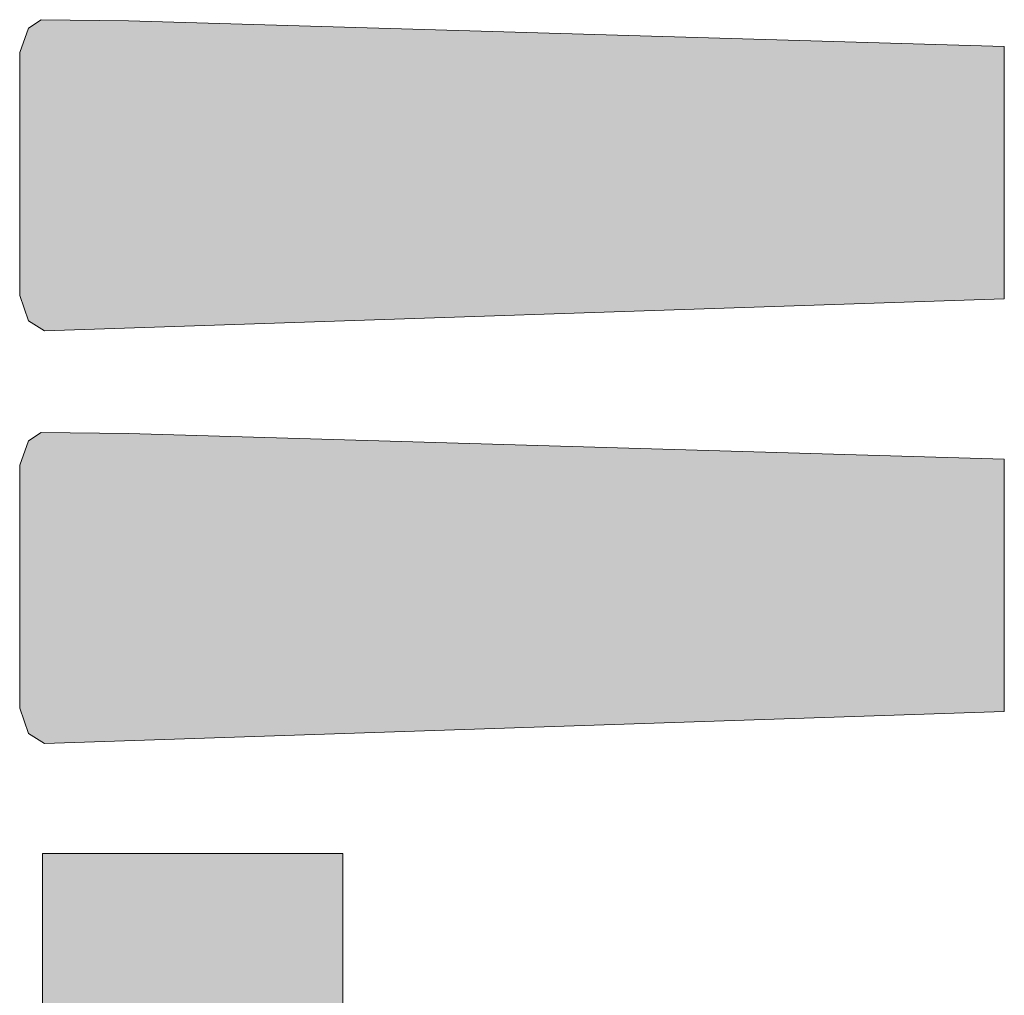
# Model space of a CAD drawing. Header units: millimetres. Extents: x -59761 to 112741, y -57975 to 46221.
# Tile 346 of 421: x 76086 to 77726, y -32406 to -30781. Entities that reach past the tile are written whole.
import ezdxf

# ---------------------------------------------------------------- set-up
doc = ezdxf.new("R2010")
doc.units = ezdxf.units.MM
doc.layers.add('Интерьер - лежаки 2', color=7, linetype='Continuous')

msp = doc.modelspace()

# ---------------------------------------------------------------- hatches: boundary and pattern name
at = {"layer": 'Интерьер - лежаки 2', "linetype": 'Continuous', "lineweight": 0}
for points in [[(76267.57, -30782.9), (76122.41, -30781.06), (76100.96, -30795.17), (76086.46, -30835.9), (76086.42, -31240.77), (76100.96, -31282.63), (76127.82, -31299.34), (77726.46, -31245.9), (77726.46, -30825.9)], [(76267.57, -31470.29), (76122.41, -31468.45), (76100.96, -31482.56), (76086.46, -31523.29), (76086.42, -31928.16), (76100.96, -31970.03), (76127.82, -31986.73), (77726.46, -31933.29), (77726.46, -31513.29)], [(76624.5, -32170.03), (76124.5, -32170.03), (76124.5, -32670.03), (76624.5, -32670.03)]]:
    msp.add_hatch(color=255, dxfattribs=at).paths.add_polyline_path(points)

# ---------------------------------------------------------------- linework, layer by layer
at = {"layer": 'Интерьер - лежаки 2', "color": 7, "linetype": 'Continuous', "lineweight": 5}
for p, q in [((76124.5, -32670.03), (76124.5, -32170.03)), ((76124.5, -32170.03), (76624.5, -32170.03)), ((76624.5, -32170.03), (76624.5, -32670.03))]:
    msp.add_line(p, q, dxfattribs=at)
at = {"layer": 'Интерьер - лежаки 2', "color": 7, "linetype": 'Continuous', "lineweight": 5, "flags": 128}
for points in [[(76267.57, -30782.9), (76122.41, -30781.06), (76100.96, -30795.17), (76086.46, -30835.9), (76086.42, -31240.77), (76100.96, -31282.63), (76127.82, -31299.34), (77726.46, -31245.9), (77726.46, -30825.9)], [(76267.57, -31470.29), (76122.41, -31468.45), (76100.96, -31482.56), (76086.46, -31523.29), (76086.42, -31928.16), (76100.96, -31970.03), (76127.82, -31986.73), (77726.46, -31933.29), (77726.46, -31513.29)]]:
    msp.add_lwpolyline(points, close=True, dxfattribs=at)

doc.saveas('drawing.dxf')
